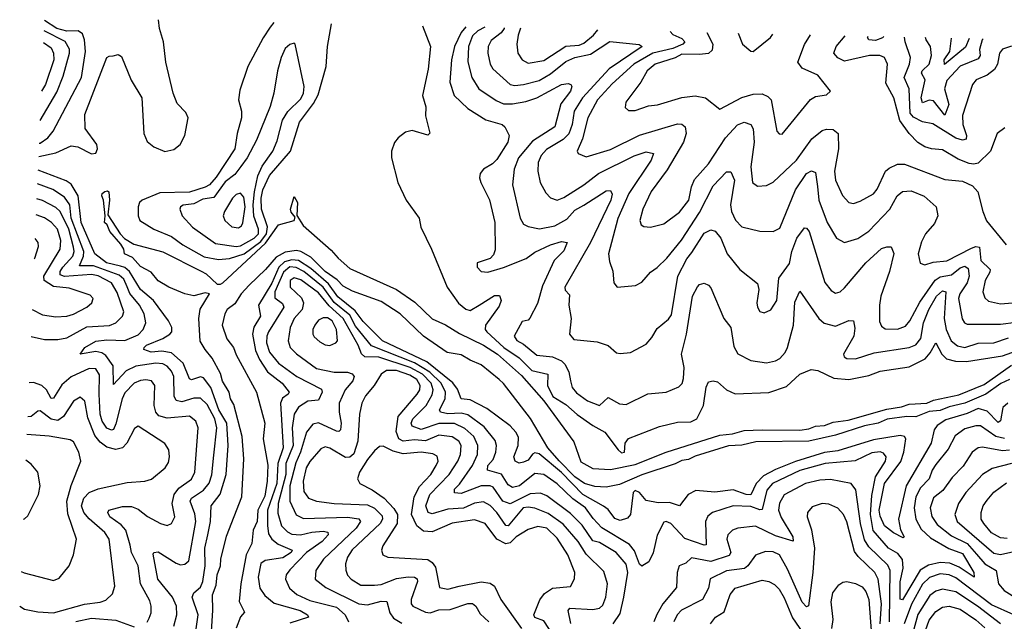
# Model space of a CAD drawing. Extents: x 1552033 to 1694788, y 811965 to 917215.
# Tile 263 of 632: x 1571883 to 1576302, y 914517 to 917215. Entities that reach past the tile are written whole.
import ezdxf

# ---------------------------------------------------------------- set-up
doc = ezdxf.new("R2010")
doc.units = 0

msp = doc.modelspace()

# ---------------------------------------------------------------- linework, layer by layer
at = {"layer": '0CON20XD'}
for points in [[(1571968.9, 916601), (1572045, 916618.3), (1572115, 916648.8), (1572144.6, 916644.6), (1572205, 916612.9), (1572225, 916616), (1572233.1, 916635), (1572228.9, 916655), (1572176.7, 916726.7), (1572175, 916790), (1572274.4, 917045), (1572285, 917052), (1572302.3, 917052.3), (1572325, 917058.8), (1572340.3, 917050.3), (1572383.7, 916943.7), (1572431.2, 916865), (1572440.9, 916705), (1572455, 916668.8), (1572486, 916645), (1572535, 916623.8), (1572575, 916632.1), (1572603.4, 916655), (1572625.2, 916695), (1572639.8, 916775), (1572628.8, 916798.8), (1572589.5, 916839.5), (1572572.7, 916885), (1572538.7, 917025), (1572528.8, 917115), (1572510.8, 917175), (1572506.9, 917214.9)], [(1571971.4, 916660.4), (1571975, 916661.4), (1572008.9, 916685), (1572033, 916715), (1572160.2, 916955), (1572178.2, 917071.8), (1572173.8, 917125), (1572165, 917151.1), (1572145, 917165.4), (1572095, 917164.1), (1572049.3, 917175), (1571994.8, 917211.2)], [(1573023.3, 917202.8), (1573008.2, 917181.8), (1572976, 917134), (1572907.8, 917005), (1572870.7, 916899.3), (1572865.2, 916855), (1572878.2, 916805), (1572878.5, 916775), (1572859, 916705), (1572849.3, 916635), (1572765, 916509.3), (1572735.2, 916475), (1572715, 916463.9), (1572645, 916440.8), (1572512.2, 916437.8), (1572433.3, 916405), (1572421.1, 916395), (1572414.4, 916375), (1572414.4, 916335), (1572423.1, 916315), (1572485.5, 916275), (1572565, 916242.9), (1572615, 916205.7), (1572711, 916151), (1572775, 916138.8), (1572825, 916144.5), (1572890.9, 916165), (1572965, 916220.6), (1572991.7, 916255), (1572995.7, 916285.7), (1572968.2, 916365), (1572967.8, 916415), (1572975, 916451.5), (1573005, 916515.9), (1573098.9, 916625), (1573139.6, 916755), (1573201.4, 916838.6), (1573222.6, 916877.4), (1573258.1, 917005), (1573264.2, 917095), (1573283.3, 917196.7)], [(1571975.8, 916763.2), (1572050.4, 916889.6), (1572078.5, 916961.5), (1572106.7, 917065), (1572106.6, 917083.4), (1572087.2, 917117.2), (1571992.8, 917164.3)], [(1573691, 917187.2), (1573727.1, 917095), (1573716.3, 916993.7), (1573690.8, 916875), (1573706.2, 916823.8), (1573703.9, 916783.9), (1573723.6, 916706.4), (1573715, 916696.7), (1573645, 916717.9), (1573615, 916710.6), (1573581.4, 916685), (1573565.4, 916664.6), (1573551.4, 916625), (1573552.2, 916595), (1573580.9, 916485), (1573617.3, 916405), (1573676.2, 916325), (1573683.3, 916285), (1573732, 916185), (1573801.6, 916015), (1573853.1, 915943.1), (1573885, 915916.2), (1573905, 915910.8), (1573945, 915933.9), (1574015, 915977.8), (1574037.4, 915977.4), (1574043.5, 915955), (1574035, 915930), (1573973.8, 915845), (1573972.1, 915825), (1573979.2, 915815), (1574056.2, 915745), (1574125, 915698.3), (1574182, 915642), (1574254.1, 915625), (1574252.9, 915575), (1574276.5, 915525), (1574335, 915489.5), (1574385, 915444.1), (1574455, 915394.8), (1574509.3, 915365), (1574569.4, 915285), (1574585, 915272.5), (1574597.1, 915275), (1574601.1, 915315), (1574615, 915337.3), (1574755, 915391.1), (1574835, 915409.6), (1574895, 915411.2), (1574923.1, 915425), (1574952.8, 915485), (1574963.8, 915566.2), (1574975, 915591.2), (1574995, 915595.7), (1575015, 915590), (1575055.6, 915555), (1575095, 915537.4), (1575245, 915543.3), (1575325, 915570.3), (1575385, 915625.6), (1575435, 915645.6), (1575465, 915641.1), (1575537.7, 915607.7), (1575605, 915601), (1575695, 915619.8), (1575745, 915639.2), (1575875, 915658.4), (1575946.6, 915693.4), (1575969.7, 915720.3), (1575995, 915765.7), (1576021.3, 915715), (1576043.2, 915693.2), (1576083.2, 915683.2), (1576132.3, 915682.3), (1576295, 915707.9), (1576404.2, 915745.8)], [(1573885.6, 917182.7), (1573865, 917157.8), (1573835.5, 917095), (1573821.6, 917035), (1573814.1, 916935), (1573833.2, 916875), (1573895, 916816.6), (1573975, 916765.9), (1574048.8, 916745), (1574061.2, 916735), (1574080, 916695), (1574074.4, 916665), (1574025, 916587.5), (1574005, 916567.9), (1573964.4, 916545), (1573949.6, 916525), (1573946.4, 916505), (1573952.7, 916485), (1573992.4, 916407.6), (1574016.2, 916305), (1574018, 916182), (1574010.2, 916159.8), (1573995, 916144), (1573936.2, 916123.8), (1573936.2, 916105), (1573955, 916086.2), (1573985, 916082.5), (1574055, 916102.8), (1574156.2, 916143.8), (1574195, 916172.6), (1574265.8, 916205), (1574315, 916219.6), (1574340.8, 916215), (1574325, 916177.8), (1574281.5, 916135), (1574229.4, 916020.6), (1574207.4, 915942.6), (1574173.3, 915876.7), (1574165, 915867.8), (1574139.2, 915860.8), (1574102.7, 915795), (1574115, 915775.5), (1574145, 915759.5), (1574205, 915710), (1574275, 915703.4), (1574315.5, 915685.5), (1574330.1, 915670.1), (1574347.5, 915635), (1574355.8, 915595.8), (1574362.9, 915565), (1574381.7, 915541.7), (1574431.6, 915505), (1574485, 915484.3), (1574525, 915520.5), (1574575, 915492.7), (1574605, 915489.5), (1574702.8, 915537.2), (1574785, 915544.4), (1574842.2, 915567.8), (1574856.1, 915583.9), (1574861.9, 915605), (1574865.2, 915655), (1574853.9, 915715), (1574875.5, 915804.5), (1574903.5, 915975), (1574925, 916017.1), (1574935, 916027.5), (1574955, 916032.5), (1574975, 916024.4), (1574985, 916012.9), (1575044.1, 915875), (1575075.2, 915835), (1575088.5, 915748.5), (1575106, 915716), (1575165, 915686.4), (1575235.5, 915675.5), (1575275, 915684.6), (1575295, 915696), (1575318.3, 915721.7), (1575328.9, 915745), (1575356.7, 915845), (1575361.9, 915948.1), (1575385, 915997.5), (1575470.3, 915875), (1575494.5, 915854.5), (1575545, 915841.1), (1575605, 915866.4), (1575625, 915863.8), (1575631.9, 915831.9), (1575627.4, 915795), (1575580.5, 915715), (1575583.4, 915703.4), (1575596.2, 915695), (1575635, 915694.3), (1575719, 915721), (1575875, 915744.8), (1575905, 915756.2), (1575928.1, 915785), (1575939.5, 915855), (1575963.5, 915915), (1575997.7, 915975), (1576025, 915999.1), (1576040, 915995), (1576031.8, 915875), (1576041.1, 915825), (1576064.6, 915774.6), (1576092, 915752), (1576125, 915744.1), (1576185, 915764.4), (1576255, 915766), (1576321.5, 915788.5)], [(1573970.8, 917180.7), (1573938.9, 917165), (1573915, 917142.4), (1573898.1, 917095), (1573894.4, 917025.6), (1573913.1, 916955), (1573943.8, 916905), (1574021.8, 916851.8), (1574055, 916838.3), (1574095, 916838), (1574155, 916847.8), (1574205, 916863.9), (1574315, 916924.6), (1574345, 916929.5), (1574357.5, 916925), (1574361.5, 916915), (1574355.3, 916895), (1574312.2, 916837.8), (1574285.4, 916735), (1574185, 916670.6), (1574122.7, 916595), (1574102.4, 916545), (1574095.3, 916475), (1574129.2, 916325), (1574145, 916297.3), (1574165, 916286.7), (1574217, 916277), (1574285, 916290.6), (1574339.5, 916320.5), (1574375, 916360.2), (1574415, 916382.4), (1574515, 916447.8), (1574535, 916449.1), (1574543.1, 916433.1), (1574536, 916405), (1574445.9, 916215), (1574330.6, 916015), (1574331.7, 916001.7), (1574350.5, 915980.5), (1574348.5, 915935), (1574357.8, 915875), (1574350.8, 915805), (1574370.4, 915780.4), (1574475, 915770), (1574525, 915754.4), (1574561.5, 915721.5), (1574577.6, 915717.6), (1574625, 915722.2), (1574695, 915760), (1574721.2, 915788.8), (1574745, 915830), (1574795, 915871.4), (1574809.1, 915890.9), (1574837.3, 916065), (1574877.1, 916142.9), (1574899.3, 916170.7), (1574955, 916257.1), (1574985, 916272.7), (1575005, 916267.1), (1575029.7, 916235), (1575059.3, 916165), (1575115, 916094.3), (1575195, 916031.2), (1575201.1, 916005), (1575191.9, 915945), (1575194.2, 915925), (1575205, 915906.2), (1575225, 915900), (1575255, 915913.8), (1575281.9, 915955), (1575290, 916055), (1575337.9, 916122.1), (1575349.1, 916175), (1575371.5, 916235), (1575405, 916281.1), (1575415, 916280), (1575426.6, 916265), (1575496.6, 916036.6), (1575525, 916000), (1575545, 915988.9), (1575565, 915994.4), (1575585, 916011.8), (1575680.3, 916125), (1575751.7, 916188.3), (1575775, 916196.9), (1575795, 916196), (1575805.9, 916165.9), (1575787.4, 916085), (1575748.6, 915975), (1575741.6, 915935), (1575742, 915862), (1575750.9, 915840.9), (1575768, 915828), (1575823.7, 915826.3), (1575859.3, 915840.7), (1575879, 915865), (1575922.6, 915947.4), (1575992.7, 916047.3), (1576015, 916061.6), (1576065, 916070.7), (1576105, 916101.9), (1576125, 916109.8), (1576139.7, 916099.7), (1576144, 916065), (1576135.6, 916034.4), (1576102.2, 915985), (1576097.4, 915965), (1576113.4, 915873.4), (1576124.5, 915855), (1576135, 915849.6), (1576285, 915849.2), (1576355, 915858.3)], [(1574057.6, 917178.7), (1574057, 917175), (1574044.7, 917155.3), (1573999.1, 917120.9), (1573985.3, 917095), (1573984.2, 917065), (1573995, 917016), (1574006.8, 916995), (1574084.8, 916924.8), (1574105, 916919.8), (1574144.4, 916924.4), (1574215, 916942.2), (1574265, 916971.4), (1574335, 917026.8), (1574374.7, 917045.3), (1574445, 917061), (1574532.5, 917117.5), (1574663.9, 917103.9), (1574676.4, 917095), (1574528.8, 916995), (1574408.8, 916865), (1574371.4, 916805), (1574363, 916745), (1574347.7, 916702.3), (1574322.4, 916677.6), (1574247.1, 916632.9), (1574224.5, 916605.5), (1574209.8, 916575), (1574209, 916535), (1574219.7, 916485), (1574245, 916438.6), (1574265, 916415.6), (1574295, 916405.6), (1574325, 916418.2), (1574415, 916474.2), (1574481.1, 916525), (1574641.2, 916605), (1574695, 916622.2), (1574728.1, 916615), (1574717.9, 916585), (1574617, 916435), (1574567.3, 916322.7), (1574525.6, 916165), (1574529.8, 916129.8), (1574545, 916086.7), (1574550, 916035), (1574565, 916016), (1574647.6, 916022.4), (1574675, 916038.1), (1574715, 916082.9), (1574745, 916103.3), (1574787.1, 916145), (1574854.3, 916225.7), (1574935, 916350.6), (1574995, 916469.6), (1575055, 916533.1), (1575075, 916532.9), (1575090.9, 916495), (1575074, 916385), (1575078.6, 916355), (1575095.7, 916315.7), (1575125, 916285.5), (1575205, 916266.2), (1575265, 916264.4), (1575295, 916279.2), (1575365, 916451.8), (1575415, 916524.6), (1575436.4, 916536.4), (1575455, 916529.2), (1575463.9, 916466.1), (1575469.3, 916405), (1575506.8, 916305), (1575548.6, 916235), (1575585, 916216), (1575645, 916233.8), (1575695, 916267.1), (1575789, 916365), (1575821.1, 916425), (1575845, 916444.6), (1575885, 916447.1), (1575943, 916423), (1575996.2, 916375), (1576004.6, 916335), (1575988.8, 916301.2), (1575948.5, 916255), (1575931.1, 916218.9), (1575915.5, 916165), (1575925, 916123.3), (1575945, 916115.6), (1575982.8, 916127.2), (1576045, 916133.8), (1576155, 916190.5), (1576175, 916197.5), (1576190.6, 916195), (1576197.5, 916135), (1576239.1, 916095), (1576237.9, 916082.1), (1576216.9, 916045), (1576206.1, 915995), (1576215, 915967.1), (1576231.8, 915951.8), (1576285, 915940.3), (1576375, 915948.2)], [(1574131.2, 917176.9), (1574120, 917145), (1574114.7, 917105), (1574119.1, 917065), (1574137.9, 917035), (1574165, 917020.6), (1574235, 917032.2), (1574335, 917095.9), (1574395, 917101.4), (1574415, 917110.2), (1574458.3, 917145), (1574478.1, 917168.8)], [(1574802, 917161.3), (1574815, 917148.6), (1574855, 917130.3), (1574868.2, 917115), (1574860, 917105), (1574815, 917085.7), (1574724.8, 917065), (1574639.6, 917015), (1574543.1, 916926.9), (1574476.7, 916855), (1574432.5, 916775), (1574408.6, 916681.3), (1574385.8, 916625), (1574390, 916615), (1574425, 916600), (1574535, 916632.5), (1574665, 916697.2), (1574835, 916747.5), (1574855, 916747), (1574869.8, 916735), (1574874, 916705), (1574863.2, 916665), (1574788.6, 916541.4), (1574718.2, 916445), (1574679.7, 916365), (1574666.8, 916315), (1574672.2, 916295), (1574685, 916286.7), (1574715, 916284.5), (1574775, 916299.4), (1574845, 916352.3), (1574886.2, 916405), (1574898.1, 916465), (1574912.5, 916497.5), (1574975, 916568.9), (1575050.5, 916685), (1575105, 916744.1), (1575135, 916755.8), (1575165, 916745.4), (1575174.8, 916724.8), (1575180, 916665), (1575164.4, 916555), (1575172.7, 916485), (1575195, 916467.8), (1575235, 916471.5), (1575265, 916486.5), (1575369.7, 916585), (1575438.9, 916681.1), (1575485, 916717.5), (1575505, 916724.4), (1575535, 916721.9), (1575556.9, 916705), (1575558.9, 916635), (1575540.6, 916535), (1575545.2, 916495.2), (1575576, 916426), (1575605, 916394.4), (1575625, 916391.1), (1575655, 916400.5), (1575715.6, 916434.4), (1575732.4, 916455), (1575769.1, 916535), (1575785, 916549.7), (1575823.2, 916566.8), (1575855, 916566.9), (1576035, 916498.2), (1576115, 916490), (1576159.8, 916469.8), (1576183.6, 916443.6), (1576205.6, 916355), (1576222.8, 916312.8), (1576310.8, 916205)], [(1574966.9, 917157.4), (1574994.6, 917105), (1574991.5, 917078.5), (1574975, 917063.8), (1574935, 917058.2), (1574855, 917059.6), (1574825, 917043.8), (1574735, 917015.5), (1574699.7, 916985), (1574670.4, 916935), (1574603.6, 916845), (1574601.3, 916821.3), (1574615, 916807.1), (1574645, 916808.2), (1574705, 916828.9), (1574746.3, 916833.7), (1574855, 916865.7), (1574915, 916873.2), (1574961.4, 916865), (1575025, 916814.2), (1575125, 916866.2), (1575175, 916880.7), (1575215, 916881.9), (1575240.6, 916870.6), (1575255.4, 916855), (1575282.2, 916715), (1575292.6, 916702.6), (1575305, 916701.4), (1575433.3, 916856.7), (1575455, 916870), (1575505, 916877.5), (1575522.5, 916895), (1575465, 916965.6), (1575395, 916997.3), (1575376.2, 917025), (1575405, 917104.3), (1575433.1, 917146.5)], [(1575108.1, 917154.1), (1575128.1, 917105), (1575165, 917073.3), (1575175, 917072.5), (1575252.5, 917135), (1575263, 917150.5)], [(1571990.7, 917112.8), (1572025, 917089.2), (1572034.5, 917065), (1572036.3, 917035), (1571999.8, 916925), (1571981.4, 916894.7)], [(1576305, 916729.2), (1576270, 916705), (1576240.8, 916625), (1576185, 916571.4), (1576165, 916566.9), (1576145, 916570.6), (1576095, 916589.6), (1576025, 916631.8), (1575975, 916635.4), (1575945, 916644.6), (1575915, 916663.6), (1575875, 916704.7), (1575833.1, 916763.1), (1575806.9, 916865), (1575770.5, 916930.5), (1575778, 917015), (1575765.2, 917045.3), (1575743.7, 917053.7), (1575697.5, 917055), (1575585, 917029.4), (1575555, 917043.7), (1575536.7, 917065), (1575547.5, 917095), (1575588.8, 917142.9)], [(1575761.5, 917138.9), (1575755, 917134.2), (1575725, 917121.7), (1575695, 917124.3), (1575688.2, 917135), (1575691.2, 917140.5)], [(1576335, 917095.5), (1576295, 917082.2), (1576281.2, 917065), (1576272, 917015), (1576258.4, 916991.6), (1576225, 916966.6), (1576175.7, 916945), (1576159.5, 916925), (1576114.3, 916785), (1576115.9, 916745), (1576132.5, 916695), (1576131, 916679), (1576115, 916674.5), (1576085, 916684.3), (1575981.5, 916748.5), (1575935, 916756.2), (1575895, 916778.1), (1575880.3, 916795), (1575875.2, 916905.2), (1575853, 916955), (1575877, 917015), (1575881.2, 917045), (1575857.7, 917115), (1575855.2, 917136.7)], [(1576207, 917128.5), (1576203.6, 917125), (1576191.6, 917081.6), (1576193.5, 917055), (1576185, 917039.4), (1576104.1, 917005.9), (1576045, 916942.8), (1576034.6, 916905), (1576053.1, 916835), (1576035, 916786.5), (1575985, 916851), (1575965, 916854.4), (1575935, 916841.8), (1575929.5, 916865), (1575947.2, 916945), (1575931.2, 916975), (1575934.3, 916985), (1575965.2, 917015), (1575976.3, 917055), (1575971, 917095), (1575951.8, 917125), (1575949.4, 917134.5)], [(1576144.4, 917129.9), (1576128.3, 917091.7), (1576033.4, 917013.4), (1576032.3, 917035), (1576057.4, 917072.6), (1576064.8, 917131.8)], [(1572855, 916197.1), (1572875, 916200.9), (1572935.5, 916235), (1572955.1, 916255), (1572955.5, 916275.5), (1572934.2, 916334.2), (1572931.6, 916385), (1572936.5, 916443.5), (1572952, 916515), (1572971.9, 916558.1), (1573019.3, 916625), (1573038.2, 916671.8), (1573062.5, 916765), (1573086.8, 916803.2), (1573145, 916860.3), (1573156.6, 916885), (1573159.8, 916915), (1573119.2, 917105), (1573115, 917109.2), (1573095, 917104.3), (1573075, 917085.7), (1573056.5, 917045), (1573040.4, 916985), (1573024.5, 916885), (1573007.1, 916825), (1572946.8, 916675), (1572904.4, 916595), (1572876.4, 916556.4), (1572849, 916521), (1572805, 916487.7), (1572755, 916418), (1572705, 916409.5), (1572665, 916389), (1572617.3, 916382.7), (1572604.4, 916375), (1572602.2, 916365), (1572612.7, 916335), (1572659.3, 916285), (1572761.5, 916211.5), (1572855, 916197.1)], [(1572669.3, 914440.7), (1572683.7, 914545), (1572657.8, 914625), (1572664.7, 914645), (1572695, 914670.3), (1572704.6, 914695.4), (1572715.1, 914765.1), (1572714.3, 914845), (1572728, 914905), (1572739.4, 914965), (1572741.9, 915035), (1572782.6, 915087.4), (1572810.3, 915175), (1572818.5, 915305), (1572812.7, 915405), (1572777.7, 915465), (1572741.6, 915565), (1572708.2, 915608.2), (1572695, 915613.5), (1572655, 915599.1), (1572645, 915603.8), (1572616.9, 915675), (1572565, 915720.4), (1572521.1, 915728.9), (1572473.8, 915723.8), (1572440.5, 915735), (1572441.8, 915745), (1572452.8, 915755), (1572525, 915785.2), (1572556.9, 915805), (1572566.2, 915815), (1572566.7, 915835), (1572551.4, 915865), (1572483.7, 915955), (1572425.3, 916005.3), (1572375.9, 916085.9), (1572355, 916103.1), (1572335, 916108.8), (1572273.3, 916125), (1572221, 916165), (1572159.7, 916305), (1572145.1, 916425.1), (1572115, 916476.8), (1572092, 916492), (1571966.3, 916539.6)], [(1572574.7, 914495), (1572589.2, 914545), (1572586.7, 914585), (1572568.6, 914625), (1572502.8, 914705), (1572482.4, 914817.6), (1572485, 914825.7), (1572505, 914828.5), (1572585, 914777.1), (1572605, 914770.4), (1572625, 914773.6), (1572641.8, 914788.3), (1572674.1, 914965), (1572669.1, 914999.1), (1572649.1, 915055), (1572655, 915068.6), (1572707.6, 915105), (1572733.2, 915136.8), (1572745, 915174), (1572755, 915262), (1572768.3, 915385), (1572759.2, 915425), (1572725, 915489.5), (1572695, 915517), (1572665, 915517.2), (1572610.7, 915500.7), (1572585, 915506.7), (1572576.3, 915526.3), (1572575.2, 915615), (1572565, 915638.7), (1572545, 915661.1), (1572525, 915671.7), (1572495, 915674.2), (1572405, 915660.6), (1572360.6, 915639.4), (1572305, 915578.1), (1572302.3, 915662.3), (1572269.4, 915709.4), (1572251.2, 915721.2), (1572225, 915726.9), (1572154.3, 915715), (1572176, 915745), (1572225, 915772.4), (1572275, 915778.6), (1572355, 915775.9), (1572415, 915801), (1572437.2, 915825), (1572450, 915855), (1572441.7, 915895), (1572420.5, 915935), (1572377.6, 915987.6), (1572366.1, 916016.2), (1572351, 916051), (1572329.5, 916069.5), (1572215, 916111.5), (1572151.5, 916111.5), (1572169.6, 916155), (1572171.7, 916175), (1572114.7, 916325), (1572107.9, 916385), (1572085, 916418.5), (1572032.7, 916452.7), (1571963.7, 916478.6)], [(1572740.9, 914425), (1572750.4, 914565), (1572749, 914635), (1572765, 914678.9), (1572770.1, 914725), (1572783.9, 914765), (1572785.6, 914795), (1572811, 914899), (1572880.7, 915075), (1572890, 915245), (1572881.6, 915345), (1572845, 915489.1), (1572829.8, 915515), (1572823.8, 915545), (1572793.4, 915593.4), (1572785, 915627.5), (1572747.1, 915697.1), (1572715, 915735.2), (1572693.5, 915773.5), (1572686.6, 915875), (1572692.7, 915917.3), (1572735.5, 915985.5), (1572715, 915990), (1572665, 915976.7), (1572625, 915986), (1572552.5, 916015), (1572505, 916044.3), (1572473, 916083), (1572425, 916108.5), (1572388.9, 916148.9), (1572353.8, 916165), (1572350.8, 916185), (1572337.7, 916207.7), (1572288.5, 916265), (1572276.2, 916295), (1572263.8, 916305), (1572266.7, 916335), (1572259.6, 916405), (1572252.1, 916425), (1572253.5, 916435), (1572265, 916444.4), (1572277.5, 916447.5), (1572282.7, 916442.7), (1572286.5, 916405), (1572279.2, 916339.2), (1572333.9, 916253.9), (1572353.3, 916233.3), (1572395, 916208.7), (1572525, 916173.8), (1572697.6, 916087.6), (1572720, 916075), (1572769.1, 916029.1), (1572785, 916028.4), (1572795, 916035.2), (1572986.8, 916213.2), (1573045, 916294.9), (1573115.5, 916315), (1573119.5, 916329.5), (1573101.9, 916351.9), (1573098.9, 916365), (1573115, 916422.5), (1573129.4, 916395), (1573126.7, 916336.7), (1573155, 916292.2), (1573281.8, 916181.8), (1573312.6, 916145), (1573365, 916098.4), (1573575.1, 916005.1), (1573657.3, 915947.3), (1573735, 915873.4), (1573795, 915845.8), (1573857.4, 915807.4), (1573965.3, 915755.3), (1574028, 915715), (1574135, 915618.6), (1574235.2, 915505), (1574370.9, 915320.9), (1574402.2, 915232.2), (1574455, 915201.5), (1574535, 915197.2), (1574645, 915219.6), (1574785.5, 915275), (1575025, 915351.9), (1575082.1, 915357.9), (1575135, 915373.1), (1575215.1, 915374.9), (1575385, 915374), (1575425, 915379.7), (1575455, 915392.3), (1575495, 915395.1), (1575535, 915410.1), (1575601.9, 915418.1), (1575775, 915468.3), (1575841.5, 915478.5), (1575875, 915490.8), (1575954.4, 915495.6), (1575985, 915508.8), (1576098.2, 915531.8), (1576211.3, 915578.7), (1576334.8, 915665)], [(1571934.7, 915794.6), (1571995, 915780.5), (1572055, 915780.5), (1572095, 915788.7), (1572185, 915837.7), (1572285.9, 915844.1), (1572314.8, 915855.2), (1572344.7, 915885), (1572351.1, 915905), (1572321.2, 915991.2), (1572295.7, 916035), (1572235, 916066.3), (1572205, 916072.3), (1572085, 916063.6), (1572065, 916070.9), (1572064.8, 916085), (1572076.3, 916105), (1572121.1, 916155), (1572127.8, 916175), (1572125.3, 916195), (1572103.3, 916275), (1572065, 916354.2), (1572045, 916372.9), (1571985, 916403.8), (1571960.9, 916411.8)], [(1572865, 916282.1), (1572878.9, 916291.1), (1572885, 916304), (1572894.5, 916375), (1572889.5, 916419.5), (1572875, 916437.1), (1572855, 916430.9), (1572837.8, 916415), (1572802.7, 916355), (1572797.1, 916335), (1572804.5, 916315), (1572835, 916285.5), (1572865, 916282.1)], [(1571939.8, 915915.1), (1571985, 915891.2), (1572045, 915882.5), (1572094.7, 915885.3), (1572125, 915893.9), (1572184.3, 915925), (1572207.8, 915945), (1572213.1, 915965), (1572200, 915980), (1572105, 916011.1), (1572035, 916018.5), (1571993.4, 916045), (1571991.1, 916065), (1572065.6, 916185), (1572068.1, 916225), (1572052.5, 916275), (1572025.8, 916305.8), (1571995, 916327), (1571957.8, 916339.9)], [(1571949.5, 916142.5), (1571951.8, 916145), (1571967.9, 916197.9), (1571966, 916215), (1571953.4, 916234.3)], [(1576325, 915600.8), (1576286.8, 915583.2), (1576219.6, 915535), (1576125.5, 915495), (1576055, 915479), (1576015, 915462.4), (1575965, 915457.5), (1575905, 915434.3), (1575865, 915435.7), (1575776.9, 915423.1), (1575735.6, 915405), (1575675, 915393.8), (1575545, 915352), (1575425, 915324.5), (1575187.7, 915322.3), (1575125, 915306.7), (1575065, 915303), (1574915, 915258), (1574885, 915243.1), (1574855, 915238.3), (1574825, 915222.3), (1574676, 915174), (1574575, 915130.6), (1574515, 915117.8), (1574465, 915122), (1574417.8, 915135), (1574375, 915164.1), (1574305, 915235.9), (1574253.8, 915295), (1574176, 915426), (1574055, 915583.4), (1574035, 915601.9), (1573955, 915667.3), (1573905, 915687.7), (1573865, 915712.3), (1573801.8, 915721.8), (1573694.9, 915794.9), (1573590.2, 915895), (1573505, 915950.9), (1573377.4, 915997.4), (1573335, 916020.4), (1573308.7, 916048.7), (1573255, 916085.4), (1573189.3, 916149.3), (1573145.1, 916175.1), (1573125, 916179.8), (1573075, 916172.1), (1573035, 916149.7), (1572986.1, 916093.9), (1572913, 916025), (1572877.7, 915985), (1572849.3, 915940.7), (1572814.5, 915915), (1572803.3, 915895), (1572791.6, 915845), (1572813, 915783), (1572842.7, 915745), (1572855, 915711.2), (1572946.2, 915545), (1572983.8, 915405), (1572976.7, 915335), (1572996.5, 915216.5), (1572994.6, 915145), (1572982.8, 915077.2), (1572952.2, 915015), (1572948.8, 914965), (1572931.3, 914925), (1572924.7, 914865), (1572899.4, 914815), (1572875.2, 914685), (1572867.6, 914605), (1572892.3, 914557.7), (1572873.9, 914536.1), (1572855.4, 914485.4)], [(1576318, 915495), (1576296.2, 915475), (1576285, 915416), (1576275, 915408.2), (1576225, 915458.4), (1576185, 915470.7), (1576135, 915448), (1576040.2, 915419.8), (1576000.5, 915395), (1575987.6, 915375), (1575974, 915315), (1575862.1, 915125), (1575827.3, 914975), (1575836.7, 914926.7), (1575853.3, 914895), (1575848.6, 914891.4), (1575805, 914913.5), (1575765, 914945.4), (1575745, 914987.5), (1575741.1, 915015), (1575765, 915134.1), (1575837.3, 915232.7), (1575851.6, 915275), (1575861.2, 915335), (1575854.6, 915345), (1575835, 915350.3), (1575715, 915329.9), (1575555, 915281.4), (1575495, 915274.2), (1575365, 915232.7), (1575275, 915197.8), (1575221.5, 915168.5), (1575188.6, 915135), (1575165, 915084.4), (1575143.1, 915085), (1575085, 915106.9), (1575003.7, 915096.3), (1574917.4, 915102.6), (1574884.2, 915085), (1574845, 915034.6), (1574799, 915049), (1574748.5, 915048.5), (1574695, 915057.9), (1574665.4, 915095), (1574645, 915103.3), (1574636.7, 915095), (1574624.8, 914995), (1574610.7, 914979.3), (1574578.8, 914968.8), (1574555, 914977.6), (1574525, 915018.4), (1574503.5, 915033.5), (1574411, 915085), (1574315, 915184.6), (1574215, 915267.9), (1574195, 915271.6), (1574185, 915266.9), (1574165, 915240), (1574145, 915229.8), (1574125, 915225.9), (1574107.3, 915235), (1574100.8, 915255), (1574120.5, 915305), (1574122.1, 915342.1), (1574110.8, 915365), (1574085, 915393.5), (1573980.4, 915470.4), (1573905, 915510), (1573865, 915514.7), (1573847.6, 915557.6), (1573826.6, 915586.6), (1573710.5, 915680.5), (1573511.2, 915775), (1573425, 915860.7), (1573389.6, 915909.6), (1573311.5, 915971.5), (1573269.8, 916029.8), (1573189.7, 916099.7), (1573135, 916134.7), (1573105, 916137.8), (1573071.7, 916128.3), (1573046.2, 916105), (1573015, 916033.1), (1572954.8, 915935), (1572964.7, 915885), (1572934.7, 915835.3), (1572927.7, 915805), (1572941.9, 915731.9), (1572960.2, 915690.2), (1572995.8, 915635.8), (1573061.2, 915585), (1573093.1, 915545), (1573088.9, 915535), (1573063, 915517), (1573053.1, 915495), (1573066, 915295), (1573041.3, 915225), (1573037, 915135), (1572995.7, 915015), (1572995.9, 914945.9), (1572999.7, 914909.7), (1573015, 914885.7), (1573043, 914863), (1573106.2, 914835), (1573102.3, 914825), (1573065, 914801.6), (1572985, 914789.4), (1572965, 914775.4), (1572954, 914715), (1572961.1, 914665), (1572982.9, 914632.9), (1573025, 914598.7), (1573142.5, 914565), (1573175.5, 914545), (1573180, 914535), (1573095, 914507.6)], [(1576303.6, 915336.4), (1576265.1, 915345.1), (1576195, 915393.5), (1576175, 915393.8), (1576125, 915379.2), (1576081.3, 915348.7), (1576050.7, 915289.3), (1575995, 915220.4), (1575978.9, 915195), (1575965.2, 915155), (1575926, 915115), (1575904.8, 915075), (1575898.1, 915025), (1575905.2, 914975), (1575929.7, 914929.7), (1575970.8, 914890.8), (1576053.3, 914843.3), (1576115, 914821.2), (1576166, 914735), (1576167.5, 914715), (1576099.8, 914759.8), (1576057.9, 914777.9), (1576015, 914780.5), (1575961.8, 914768.2), (1575924.3, 914745.7), (1575845, 914613.1), (1575835.5, 914615.5), (1575834.4, 914694.4), (1575848.5, 914755), (1575845, 914794.4), (1575825, 914820.7), (1575782.8, 914845), (1575714.4, 914924.4), (1575701.2, 914995), (1575708.6, 915081.4), (1575724.9, 915165.1), (1575768.9, 915235), (1575771.6, 915255), (1575760.9, 915270.9), (1575745, 915276.1), (1575707.5, 915272.5), (1575633.4, 915236.6), (1575498.9, 915225), (1575385, 915192.5), (1575262.7, 915135), (1575236.6, 915105), (1575215, 915018), (1575205, 915016.5), (1575165, 915031.5), (1575085, 915034.2), (1574992.2, 915005), (1574972.1, 914987.9), (1574962, 914965), (1574965, 914860), (1574955, 914858.2), (1574868, 914888), (1574805, 914954.6), (1574785, 914963.8), (1574775, 914961.5), (1574745, 914902.9), (1574726, 914824), (1574707.1, 914782.9), (1574675, 914764.3), (1574665, 914772.9), (1574642.2, 914832.2), (1574620.6, 914860.6), (1574496.3, 914936.3), (1574457.1, 914977.1), (1574423, 915025), (1574365.6, 915065.6), (1574295, 915133), (1574235, 915174.8), (1574195, 915179.3), (1574126.6, 915125), (1574095, 915116.7), (1574075, 915128.7), (1574045, 915176), (1573983.6, 915195), (1573984.4, 915215), (1574008, 915242), (1574020.9, 915275), (1574023.9, 915305), (1574017.6, 915327.6), (1573968.2, 915388.2), (1573895, 915442.5), (1573865, 915450.7), (1573805, 915447.1), (1573771.2, 915455), (1573767.6, 915465), (1573793.2, 915515), (1573794, 915545), (1573774.7, 915585), (1573724.4, 915634.4), (1573655.9, 915675.9), (1573462.7, 915752.7), (1573390.8, 915840.8), (1573365, 915889.2), (1573295, 915946.2), (1573244.7, 916014.7), (1573158.7, 916085), (1573123.9, 916103.9), (1573095, 916106.6), (1573067.4, 916082.6), (1573028.8, 915995), (1573028.1, 915968.1), (1573062.1, 915942.1), (1573069.4, 915925), (1573000.7, 915815), (1572992.6, 915795), (1572991.3, 915765), (1573005, 915723.9), (1573045, 915674.7), (1573127.5, 915615), (1573238.5, 915558.5), (1573240.3, 915545), (1573225, 915508.2), (1573176.5, 915503.5), (1573135, 915477.5), (1573115.2, 915445), (1573106.2, 915385), (1573110.5, 915305), (1573077.6, 915225), (1573077.1, 915175), (1573042.9, 915045), (1573041.8, 915001.8), (1573058.3, 914945), (1573085, 914918.3), (1573105, 914907.9), (1573143.8, 914903.8), (1573195, 914917), (1573245, 914920.9), (1573266.2, 914916.2), (1573267.6, 914905), (1573240.5, 914875), (1573170.7, 914825), (1573095, 914748.2), (1573078.7, 914725), (1573076.8, 914705), (1573094.6, 914665), (1573127.5, 914637.5), (1573185, 914610.1), (1573305, 914580.5), (1573344.3, 914545), (1573359.2, 914515)], [(1574547.1, 914505), (1574577.7, 914552.3), (1574594.6, 914625), (1574612.3, 914735), (1574605, 914772.9), (1574560, 914825), (1574485, 914870), (1574455, 914877.9), (1574407.3, 914947.3), (1574355, 914999.5), (1574248.8, 915078.8), (1574221.4, 915091.4), (1574175, 915088.4), (1574085, 915043), (1574052.4, 915055), (1574007.8, 915117.8), (1573994.8, 915124.8), (1573955, 915123.6), (1573865, 915089.5), (1573835, 915092.7), (1573835, 915110), (1573857.9, 915132.1), (1573916.1, 915215), (1573937.3, 915265), (1573938.8, 915305), (1573922.2, 915345), (1573881.6, 915381.6), (1573835, 915404), (1573765, 915403.1), (1573685, 915377), (1573645, 915391.9), (1573639.8, 915405), (1573647.3, 915425), (1573707.3, 915485), (1573735, 915532.3), (1573739.7, 915555), (1573729.6, 915585), (1573691.3, 915625), (1573635.2, 915655), (1573495, 915701.2), (1573432.3, 915702.3), (1573417, 915717), (1573402.4, 915755), (1573334.7, 915875), (1573271.7, 915931.7), (1573225, 915990.3), (1573145, 916048.1), (1573115, 916057.1), (1573097.3, 916045), (1573097.5, 916015), (1573147.7, 915967.7), (1573157.8, 915945), (1573150.6, 915915), (1573115, 915875.3), (1573096.9, 915835), (1573087.5, 915775), (1573097.5, 915745), (1573125, 915715.8), (1573215, 915650.2), (1573295, 915634.8), (1573355, 915634.8), (1573375, 915627.2), (1573384, 915615), (1573378.2, 915595), (1573343.5, 915555), (1573316.7, 915495), (1573317, 915455), (1573326.4, 915405), (1573322.9, 915375), (1573315, 915367.7), (1573305, 915369), (1573225, 915406.2), (1573199, 915401), (1573169.8, 915365), (1573144.3, 915275.7), (1573122, 915228), (1573096.1, 915125), (1573095.5, 915055), (1573124, 914994), (1573157.4, 914977.4), (1573355, 914983.4), (1573405, 914976.8), (1573412.9, 914965), (1573393, 914935), (1573247.3, 914795), (1573211.8, 914745), (1573209.6, 914705), (1573257.7, 914667.7), (1573405, 914595.2), (1573445, 914589.8), (1573505, 914607.3), (1573530.6, 914605), (1573545.2, 914555), (1573561, 914531), (1573598.8, 914508.8)], [(1573275, 915753.5), (1573302.5, 915765), (1573310, 915775), (1573305.3, 915824.7), (1573285, 915864.2), (1573265, 915877.3), (1573245, 915878), (1573225, 915866.9), (1573208, 915845), (1573199.6, 915825), (1573199.6, 915805), (1573205, 915792.9), (1573230.5, 915770.5), (1573255, 915756.4), (1573275, 915753.5)], [(1572455, 914512.5), (1572465, 914530), (1572473.3, 914555), (1572474.1, 914585), (1572468.1, 914608.1), (1572426, 914685), (1572414.4, 914765), (1572384.4, 914825), (1572378.4, 914858.4), (1572359.6, 914925), (1572339.4, 914949.4), (1572288.4, 914985), (1572279.6, 915005), (1572283.3, 915015), (1572345, 915031.9), (1572385, 915032.3), (1572415, 915019.2), (1572457.1, 914987.1), (1572515, 914954.7), (1572545, 914947.1), (1572565.3, 914954.7), (1572578.9, 914985), (1572567, 915045), (1572576.5, 915085), (1572596.8, 915113.2), (1572655, 915154.7), (1572669.3, 915185), (1572684, 915385), (1572674.5, 915415), (1572645, 915437.3), (1572545, 915427.3), (1572507.7, 915437.7), (1572494.4, 915455), (1572486.3, 915485), (1572490, 915575), (1572475, 915594.5), (1572449, 915599), (1572425, 915597.3), (1572397.5, 915585), (1572355, 915541.1), (1572343, 915515), (1572315, 915402), (1572305, 915377.5), (1572295, 915373.3), (1572275, 915383.6), (1572252.7, 915415), (1572245.1, 915445), (1572239.6, 915535), (1572242.1, 915622.1), (1572225, 915649.6), (1572195, 915651.2), (1572115, 915613.3), (1572072.1, 915577.9), (1572035, 915517.5), (1572025, 915516.4), (1572004, 915555), (1571983.3, 915575), (1571945, 915587.9), (1571925.8, 915586)], [(1574356.4, 914506.4), (1574345.6, 914564.4), (1574352.5, 914575), (1574455, 914569.1), (1574485, 914576), (1574500.9, 914589.1), (1574514.3, 914625), (1574521.2, 914685), (1574505, 914740.6), (1574425, 914818), (1574389.4, 914875), (1574322.3, 914952.3), (1574255, 914999.5), (1574195, 915023.8), (1574165, 915028.6), (1574143.2, 915025), (1574075, 914944.7), (1574065, 914946.2), (1574025.1, 915005.1), (1573995, 915036.3), (1573965, 915052.6), (1573925, 915046.3), (1573875.8, 915024.2), (1573805, 915018.9), (1573735, 914998.2), (1573716.5, 915005), (1573706.4, 915035), (1573723.8, 915085), (1573810.2, 915175), (1573850.4, 915235), (1573862.2, 915265), (1573864.8, 915305), (1573854.3, 915325), (1573824.4, 915344.4), (1573765, 915351.8), (1573705, 915326.2), (1573655, 915330.8), (1573605, 915324.1), (1573584.9, 915334.9), (1573572.5, 915367.5), (1573582.2, 915435), (1573667, 915535), (1573678.6, 915555), (1573681.1, 915575), (1573665, 915601.7), (1573635, 915620.7), (1573575, 915640.9), (1573529, 915641), (1573505.2, 915624.8), (1573474.7, 915575), (1573435, 915527.5), (1573418.4, 915495), (1573407.7, 915445), (1573400.7, 915325), (1573382.4, 915267.6), (1573365, 915252.9), (1573345, 915250.7), (1573275, 915293.4), (1573255, 915298.5), (1573235, 915289.6), (1573185, 915233.2), (1573168.5, 915205), (1573156.1, 915145), (1573158.5, 915098.5), (1573179.1, 915069.1), (1573215.2, 915055.2), (1573295, 915044.4), (1573445, 915039.3), (1573475, 915023.7), (1573509.6, 914989.6), (1573512.3, 914975), (1573501.7, 914955), (1573375, 914837.1), (1573354, 914805), (1573345.3, 914775), (1573346.5, 914746.5), (1573354.1, 914724.1), (1573371.5, 914705), (1573415, 914679.3), (1573475, 914678.1), (1573505, 914681.8), (1573575, 914707.9), (1573626.8, 914716.8), (1573655.7, 914715), (1573666.6, 914706.6), (1573669.2, 914695), (1573640.7, 914615), (1573640.7, 914595), (1573647.3, 914585), (1573705, 914557.1), (1573725, 914554.8), (1573765, 914568.5), (1573815, 914569.4), (1573895, 914596.8), (1573916.1, 914596.1), (1573930, 914585), (1573949.6, 914549.6), (1573988.8, 914515)], [(1571883.3, 914584), (1571905, 914570.9), (1571965, 914558.6), (1572035.2, 914555.2), (1572173.8, 914593.8), (1572245, 914602), (1572269.2, 914610.8), (1572299.4, 914640.6), (1572310, 914675), (1572284.7, 914885), (1572266, 914915), (1572195, 914976.5), (1572171, 915005), (1572160.8, 915035), (1572170.6, 915069.4), (1572195, 915094.3), (1572235, 915111.2), (1572365, 915139.3), (1572444.6, 915145.4), (1572475, 915153.5), (1572535.6, 915205), (1572550.5, 915229.5), (1572556.2, 915255), (1572552.9, 915285), (1572534.7, 915314.7), (1572415, 915391.4), (1572398.8, 915381.2), (1572364.7, 915315), (1572345.2, 915294.8), (1572315, 915287.5), (1572275, 915297.6), (1572245, 915319.5), (1572220.3, 915350.3), (1572189.5, 915429.5), (1572175, 915504.2), (1572155, 915522.5), (1572125, 915503.5), (1572080.4, 915435), (1572055, 915416.7), (1572025, 915423), (1571975, 915460), (1571965, 915458.8), (1571935, 915434.8), (1571919.4, 915433.7)], [(1571889.9, 914739.5), (1571903.4, 914733.4), (1572035, 914700), (1572059.7, 914710.3), (1572105.7, 914765), (1572124.4, 914815), (1572138.2, 914885), (1572098.9, 914998.9), (1572095.2, 915054.8), (1572114.3, 915125.7), (1572157.5, 915235), (1572148.5, 915275), (1572125, 915321.2), (1572110.5, 915330.5), (1572015, 915346.9), (1571916, 915353.8)], [(1574280.3, 914450.3), (1574235, 914518.2), (1574195, 914534.4), (1574190.4, 914545), (1574217.4, 914612.6), (1574238.3, 914641.7), (1574275, 914665.3), (1574355, 914673.1), (1574372.8, 914707.2), (1574374.7, 914735), (1574344, 914815), (1574295, 914889.4), (1574249.1, 914935), (1574208.4, 914941.6), (1574165, 914928.4), (1574111.1, 914895), (1574085, 914868.4), (1574064.6, 914864.6), (1574025.1, 914885.1), (1573972.3, 914955), (1573925, 914971.2), (1573825, 914957.2), (1573735, 914917.7), (1573695, 914920.4), (1573665, 914945.3), (1573641.1, 914995), (1573653.8, 915075), (1573678, 915122), (1573728, 915175), (1573753.2, 915215), (1573760.9, 915235), (1573757.1, 915257.1), (1573738.2, 915268.2), (1573685, 915274.8), (1573605, 915267.8), (1573560, 915280), (1573515, 915301.8), (1573498.8, 915301.2), (1573475, 915281.8), (1573445, 915242.5), (1573408.2, 915185), (1573398.9, 915155), (1573410.6, 915135), (1573465, 915106.9), (1573518.7, 915068.7), (1573563, 915023), (1573578.4, 914995), (1573578.2, 914955), (1573513.1, 914855), (1573507.3, 914835), (1573512.9, 914815), (1573535, 914804.6), (1573715, 914793.4), (1573735, 914780.8), (1573749.1, 914759.1), (1573767.9, 914667.9), (1573805, 914660.3), (1573855.8, 914675), (1573955, 914694.3), (1573995, 914687.6), (1574014.8, 914674.8), (1574042.7, 914615), (1574135.3, 914485)], [(1576325, 915284.8), (1576295, 915280.9), (1576205, 915298.4), (1576185, 915294.7), (1576158.2, 915275), (1576118.1, 915211.9), (1576068.7, 915161.3), (1576026.4, 915103.6), (1575985, 915070.4), (1575969.1, 915025), (1575977.2, 914987.2), (1576001.4, 914951.4), (1576065, 914899.3), (1576135, 914865.4), (1576177.1, 914817.1), (1576215, 914774.4), (1576266, 914745), (1576276, 914685), (1576301.6, 914655), (1576405, 914591)], [(1571899.9, 914975.3), (1571904.3, 914975.7), (1571920.3, 914989.7), (1571967.5, 915085), (1571975.4, 915125), (1571964.5, 915185), (1571935, 915221.1), (1571911.1, 915239.7)], [(1576334.9, 915225.1), (1576247.8, 915202.2), (1576204.8, 915175.2), (1576130.3, 915095), (1576096.8, 915045), (1576080.6, 914995), (1576091.1, 914965), (1576255, 914821.9), (1576285, 914816.7), (1576345, 914830.3)], [(1575787.3, 914515), (1575790, 914745), (1575779.1, 914769.1), (1575695, 914851.3), (1575675, 914881.8), (1575657.1, 914955), (1575635.7, 915105.7), (1575615, 915134.6), (1575522.7, 915152.7), (1575475, 915150.4), (1575409.5, 915135), (1575315, 915084), (1575293.3, 915046.7), (1575289, 915015), (1575301.6, 914981.6), (1575353.8, 914895), (1575354.1, 914875.9), (1575275, 914900.7), (1575185, 914943.7), (1575105.8, 914935), (1575082.5, 914925), (1575062, 914905), (1575057.6, 914885), (1575074.7, 914825), (1575067.7, 914812.3), (1574985, 914784.9), (1574898.2, 914801.8), (1574872.4, 914777.6), (1574843.1, 914765), (1574834.4, 914735.6), (1574831, 914669), (1574769.8, 914595), (1574742.3, 914547.7), (1574729.3, 914515)], [(1576315, 914887.7), (1576285, 914890.5), (1576245, 914914.2), (1576210.9, 914955), (1576199.3, 914975), (1576198, 915005), (1576207.8, 915035), (1576225, 915059.6), (1576255, 915095.4), (1576312.8, 915137.2)], [(1575745.7, 914505), (1575750.8, 914595), (1575735.9, 914705.9), (1575720.9, 914735), (1575647, 914807), (1575630.4, 914830.4), (1575595, 914963.3), (1575580.6, 914995), (1575555, 915023.8), (1575515, 915042.3), (1575485, 915044.6), (1575440.2, 915029.8), (1575418.9, 915005), (1575417.3, 914985), (1575437.3, 914927.3), (1575450.2, 914845), (1575443.5, 914735), (1575423.3, 914586.7), (1575415, 914581.4), (1575395, 914602.5), (1575330.1, 914750.1), (1575293.6, 914815), (1575265, 914827.9), (1575230.7, 914829.2), (1575185, 914813.6), (1575151.4, 914765), (1575136.4, 914753.6), (1575055, 914743.7), (1574982.3, 914707.7), (1574975.5, 914665), (1574948.4, 914615), (1574853.8, 914566.2), (1574834.2, 914545.8), (1574819.7, 914515)], [(1576345, 914546.1), (1576245, 914590.4), (1576085, 914712), (1576055, 914725.1), (1576015, 914729.1), (1575966.3, 914713.7), (1575935, 914683.4), (1575886.4, 914593.6), (1575853.6, 914505)], [(1574984.4, 914505), (1575005.6, 914535), (1575045, 914559.6), (1575072.4, 914637.6), (1575095, 914665.9), (1575215, 914700.6), (1575245, 914694.7), (1575271.3, 914681.3), (1575291.3, 914661.3), (1575315, 914621.5), (1575351.8, 914531.8), (1575412.3, 914445)], [(1575528.1, 914485), (1575534.2, 914525), (1575526, 914604), (1575532.5, 914645), (1575559.8, 914680.2), (1575577.2, 914692.8), (1575595, 914695.5), (1575635, 914686.2), (1575665, 914670.9), (1575680.7, 914650.7), (1575694.3, 914615), (1575706.6, 914455)], [(1576285, 914505.7), (1576182.5, 914585), (1576085, 914649.5), (1576025, 914661.3), (1575995, 914652), (1575967.9, 914632.1), (1575915, 914547.1), (1575891.9, 914465)], [(1575948, 914475), (1575965, 914521.3), (1575995, 914560.3), (1576025, 914580.4), (1576055, 914584.4), (1576105, 914571), (1576175, 914524), (1576215, 914488)], [(1572135, 914516.2), (1572205, 914530.5), (1572315, 914521.4), (1572397.4, 914492.6)]]:
    msp.add_lwpolyline(points, dxfattribs=at)

doc.saveas('drawing.dxf')
